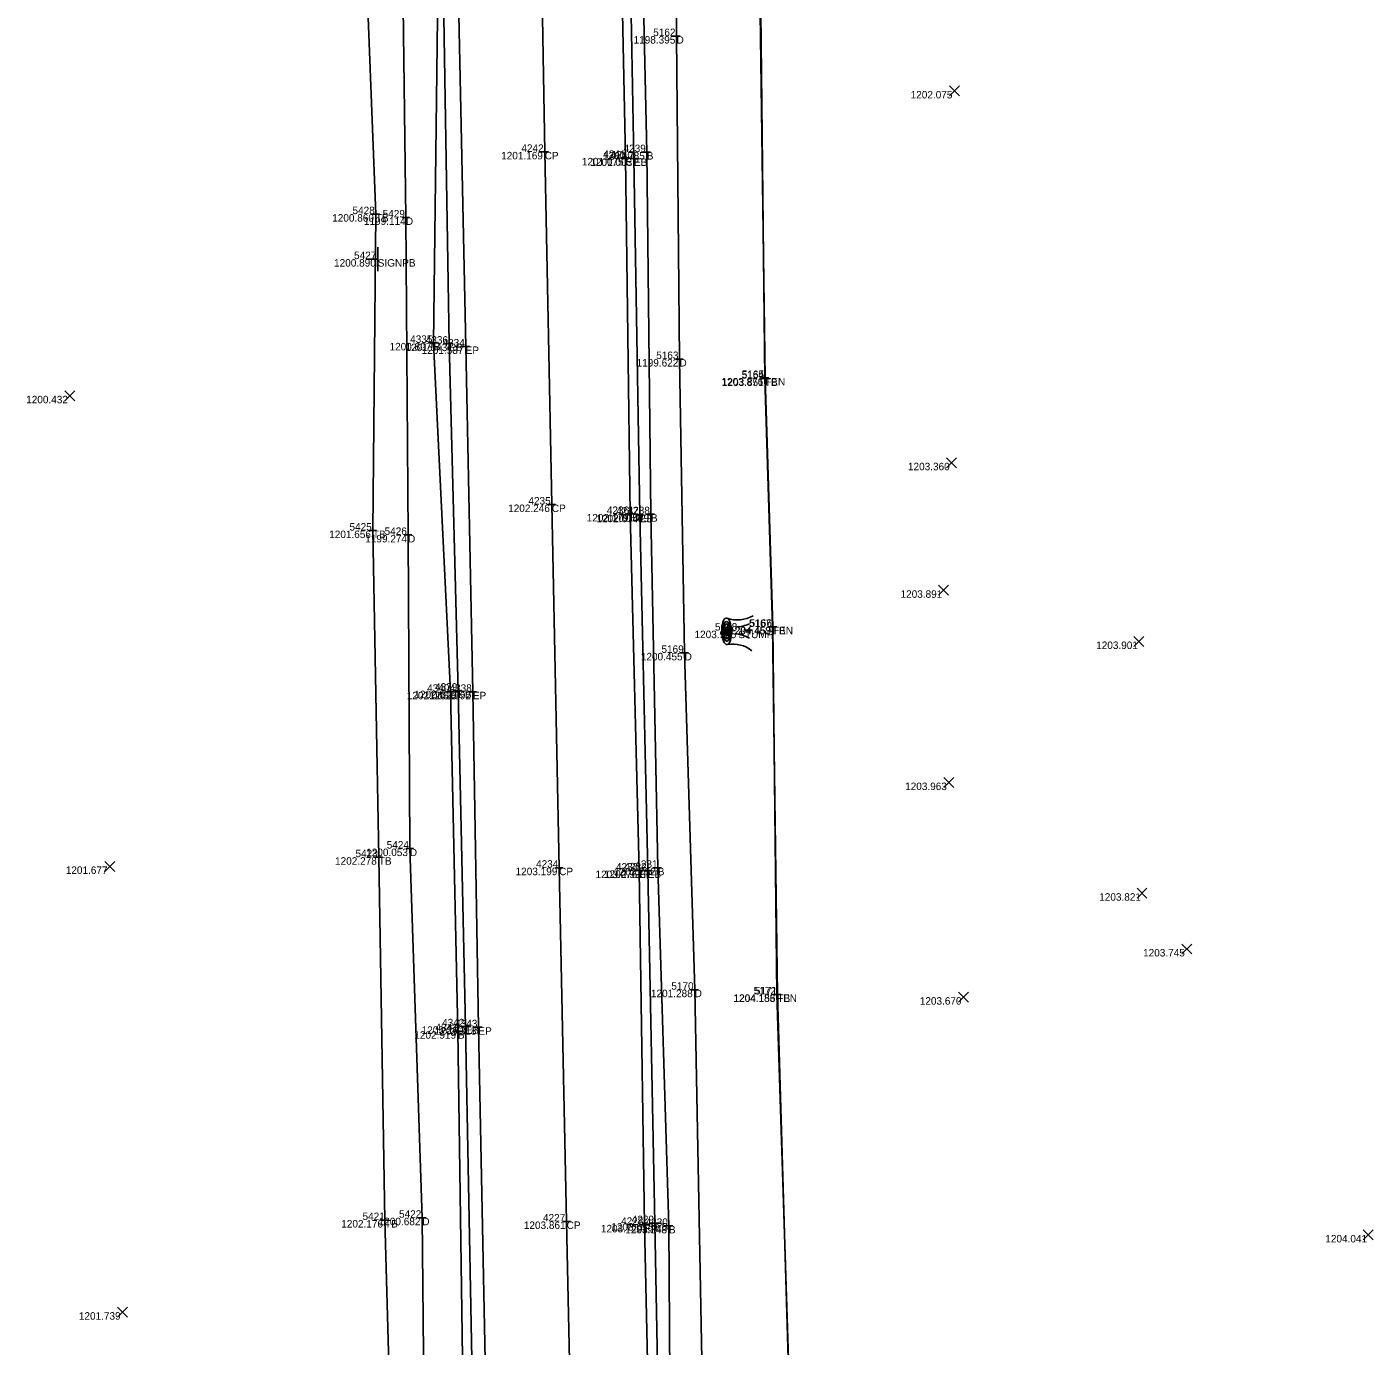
# Model space of a CAD drawing. Extents: x 2044996 to 2050343, y 455232 to 458054.
# Drawn here: x 2047552 to 2047731.9, y 457351 to 457527.3 of the extents above; entities that cross this region are included whole.
import ezdxf

# ---------------------------------------------------------------- set-up
doc = ezdxf.new("R2010")
doc.units = 0
for name, color, linetype in [('DR_X_Ditch', 7, 'Continuous'), ('DT_X_Contour_Minor', 7, 'Continuous'), ('DT_X_Contour_Text', 7, 'Continuous'), ('DT_X_Spot_Elev', 7, 'Continuous'), ('DT_X_Triangles', 7, 'Continuous'), ('DT_X_Void', 7, 'Continuous'), ('PV_X_COP', 7, 'Continuous'), ('PV_X_EOP', 7, 'Continuous'), ('PV_X_Shoulder_Aggregate', 7, 'Continuous'), ('RD_X_Fence', 7, 'Continuous'), ('SN_X_Public', 7, 'Continuous'), ('SV_X_Break_Lines', 7, 'Continuous'), ('SV_X_Top_of_Bank', 7, 'Continuous'), ('VG_X_Cells', 7, 'Continuous')]:
    doc.layers.add(name, color=color, linetype=linetype)

msp = doc.modelspace()

# ---------------------------------------------------------------- linework, layer by layer
at = {"layer": 'DR_X_Ditch'}
for points in [[(2047603.88, 457240.71), (2047604.35, 457290.98), (2047605.27, 457322.96), (2047604.86, 457368.19), (2047603.19, 457417.51), (2047602.95, 457459.42), (2047602.66, 457501.84), (2047602.14, 457544.04), (2047601.08, 457584.06), (2047599.69, 457624.96), (2047599.4, 457669.27), (2047598.07, 457715.09), (2047597.97, 457762.92), (2047597.74, 457792.66), (2047596.26, 457838.2), (2047595.41, 457854.46)], [(2047635.93, 457828.45), (2047636.46, 457778.33), (2047635.67, 457731.58), (2047635.87, 457688.92), (2047636.59, 457650.58), (2047637.14, 457615.31), (2047638.36, 457574.87), (2047638.82, 457526.07), (2047639.21, 457482.92), (2047639.9, 457443.66), (2047641.24, 457398.66), (2047642.28, 457344.51), (2047644.03, 457300.89), (2047646.18, 457262.24), (2047646.96, 457237.04), (2047650.76, 457191.22), (2047650.42, 457143.89), (2047649.26, 457104.81), (2047651.9, 457052.9), (2047656.34, 457022.85)]]:
    msp.add_lwpolyline(points, dxfattribs=at)
at = {"layer": 'DT_X_Spot_Elev'}
for p, q in [((2047675.27, 457518.07), (2047676.6, 457519.41)), ((2047675.27, 457519.41), (2047676.6, 457518.07)), ((2047557.11, 457477.35), (2047558.44, 457478.68)), ((2047557.11, 457478.68), (2047558.44, 457477.35)), ((2047674.9, 457468.39), (2047676.23, 457469.73)), ((2047674.9, 457469.73), (2047676.23, 457468.39)), ((2047673.79, 457451.36), (2047675.13, 457452.69)), ((2047673.79, 457452.69), (2047675.13, 457451.36)), ((2047699.92, 457444.51), (2047701.25, 457445.85)), ((2047699.92, 457445.85), (2047701.25, 457444.51)), ((2047674.51, 457425.66), (2047675.84, 457427)), ((2047674.51, 457427), (2047675.84, 457425.66)), ((2047562.44, 457414.46), (2047563.78, 457415.79)), ((2047562.44, 457415.79), (2047563.78, 457414.46)), ((2047700.33, 457410.88), (2047701.66, 457412.22)), ((2047700.33, 457412.22), (2047701.66, 457410.88)), ((2047706.32, 457403.43), (2047707.65, 457404.76)), ((2047706.32, 457404.76), (2047707.65, 457403.43)), ((2047676.48, 457396.99), (2047677.81, 457398.32)), ((2047676.48, 457398.32), (2047677.81, 457396.99)), ((2047730.53, 457365.22), (2047731.86, 457366.56)), ((2047730.53, 457366.56), (2047731.86, 457365.22)), ((2047564.13, 457354.91), (2047565.46, 457356.24)), ((2047564.13, 457356.24), (2047565.46, 457354.91))]:
    msp.add_line(p, q, dxfattribs=at)
at = {"layer": 'DT_X_Void'}
for p, q in [((2047638.82, 457526.57), (2047638.82, 457525.57)), ((2047638.32, 457526.07), (2047639.32, 457526.07)), ((2047638.82, 457526.07), (2047638.82, 457526.07)), ((2047620.71, 457510.6), (2047621.71, 457510.6)), ((2047621.21, 457511.1), (2047621.21, 457510.1)), ((2047621.21, 457510.6), (2047621.21, 457510.6)), ((2047632.02, 457510.3), (2047632.02, 457509.3)), ((2047634.34, 457510.57), (2047635.34, 457510.57)), ((2047634.84, 457511.07), (2047634.84, 457510.07)), ((2047634.84, 457510.57), (2047634.84, 457510.57)), ((2047631.52, 457509.8), (2047632.52, 457509.8)), ((2047632.02, 457509.8), (2047632.02, 457509.8)), ((2047632.63, 457509.72), (2047633.63, 457509.72)), ((2047633.13, 457510.22), (2047633.13, 457509.22)), ((2047633.13, 457509.72), (2047633.13, 457509.72)), ((2047598.15, 457502.28), (2047599.15, 457502.28)), ((2047598.65, 457502.78), (2047598.65, 457501.78)), ((2047598.65, 457502.28), (2047598.65, 457502.28)), ((2047602.16, 457501.84), (2047603.16, 457501.84)), ((2047602.66, 457502.34), (2047602.66, 457501.34)), ((2047602.66, 457501.84), (2047602.66, 457501.84)), ((2047605.86, 457485.08), (2047606.86, 457485.08)), ((2047606.36, 457485.58), (2047606.36, 457484.58)), ((2047606.36, 457485.08), (2047606.36, 457485.08)), ((2047608.44, 457485.48), (2047608.44, 457484.48)), ((2047610.65, 457485.1), (2047610.65, 457484.1)), ((2047607.94, 457484.98), (2047608.94, 457484.98)), ((2047608.44, 457484.98), (2047608.44, 457484.98)), ((2047610.15, 457484.6), (2047611.15, 457484.6)), ((2047610.65, 457484.6), (2047610.65, 457484.6)), ((2047639.21, 457483.42), (2047639.21, 457482.42)), ((2047638.71, 457482.92), (2047639.71, 457482.92)), ((2047639.21, 457482.92), (2047639.21, 457482.92)), ((2047650.1, 457480.31), (2047651.1, 457480.31)), ((2047650.16, 457480.39), (2047651.16, 457480.39)), ((2047650.6, 457480.81), (2047650.6, 457479.81)), ((2047650.6, 457480.31), (2047650.6, 457480.31)), ((2047650.66, 457480.89), (2047650.66, 457479.89)), ((2047650.66, 457480.39), (2047650.66, 457480.39)), ((2047622.16, 457463.98), (2047622.16, 457462.98)), ((2047621.66, 457463.48), (2047622.66, 457463.48)), ((2047622.16, 457463.48), (2047622.16, 457463.48)), ((2047632.13, 457462.22), (2047633.13, 457462.22)), ((2047632.63, 457462.72), (2047632.63, 457461.72)), ((2047632.63, 457462.22), (2047632.63, 457462.22)), ((2047633.42, 457462.12), (2047634.42, 457462.12)), ((2047633.92, 457462.62), (2047633.92, 457461.62)), ((2047633.92, 457462.12), (2047633.92, 457462.12)), ((2047634.89, 457462.19), (2047635.89, 457462.19)), ((2047635.39, 457462.69), (2047635.39, 457461.69)), ((2047635.39, 457462.19), (2047635.39, 457462.19)), ((2047597.76, 457460), (2047598.76, 457460)), ((2047598.26, 457460.5), (2047598.26, 457459.5)), ((2047598.26, 457460), (2047598.26, 457460)), ((2047602.95, 457459.92), (2047602.95, 457458.92)), ((2047602.45, 457459.42), (2047603.45, 457459.42)), ((2047602.95, 457459.42), (2047602.95, 457459.42)), ((2047651.65, 457447.62), (2047651.65, 457446.62)), ((2047651.7, 457447.66), (2047651.7, 457446.66)), ((2047651.15, 457447.12), (2047652.15, 457447.12)), ((2047651.2, 457447.16), (2047652.2, 457447.16)), ((2047651.65, 457447.12), (2047651.65, 457447.12)), ((2047651.7, 457447.16), (2047651.7, 457447.16)), ((2047639.9, 457444.16), (2047639.9, 457443.16)), ((2047639.4, 457443.66), (2047640.4, 457443.66)), ((2047639.9, 457443.66), (2047639.9, 457443.66)), ((2047608.12, 457438.46), (2047609.12, 457438.46)), ((2047608.62, 457438.96), (2047608.62, 457437.96)), ((2047608.62, 457438.46), (2047608.62, 457438.46)), ((2047609.15, 457438.61), (2047610.15, 457438.61)), ((2047609.65, 457439.11), (2047609.65, 457438.11)), ((2047609.65, 457438.61), (2047609.65, 457438.61)), ((2047611.11, 457438.46), (2047612.11, 457438.46)), ((2047611.61, 457438.96), (2047611.61, 457437.96)), ((2047611.61, 457438.46), (2047611.61, 457438.46)), ((2047599.04, 457416.86), (2047599.04, 457415.86)), ((2047602.69, 457417.51), (2047603.69, 457417.51)), ((2047603.19, 457418.01), (2047603.19, 457417.01)), ((2047603.19, 457417.51), (2047603.19, 457417.51)), ((2047598.54, 457416.36), (2047599.54, 457416.36)), ((2047599.04, 457416.36), (2047599.04, 457416.36)), ((2047622.64, 457414.96), (2047623.64, 457414.96)), ((2047623.14, 457415.46), (2047623.14, 457414.46)), ((2047623.14, 457414.96), (2047623.14, 457414.96)), ((2047633.83, 457415.07), (2047633.83, 457414.07)), ((2047634.97, 457415.1), (2047634.97, 457414.1)), ((2047635.81, 457414.94), (2047636.81, 457414.94)), ((2047636.31, 457415.44), (2047636.31, 457414.44)), ((2047636.31, 457414.94), (2047636.31, 457414.94)), ((2047633.33, 457414.57), (2047634.33, 457414.57)), ((2047633.83, 457414.57), (2047633.83, 457414.57)), ((2047634.47, 457414.6), (2047635.47, 457414.6)), ((2047634.97, 457414.6), (2047634.97, 457414.6)), ((2047641.24, 457399.16), (2047641.24, 457398.16)), ((2047640.74, 457398.66), (2047641.74, 457398.66)), ((2047641.24, 457398.66), (2047641.24, 457398.66)), ((2047651.73, 457398.03), (2047652.73, 457398.03)), ((2047651.79, 457398.02), (2047652.79, 457398.02)), ((2047652.23, 457398.53), (2047652.23, 457397.53)), ((2047652.23, 457398.03), (2047652.23, 457398.03)), ((2047652.29, 457398.52), (2047652.29, 457397.52)), ((2047652.29, 457398.02), (2047652.29, 457398.02)), ((2047609.61, 457393.61), (2047609.61, 457392.61)), ((2047610.11, 457393.76), (2047611.11, 457393.76)), ((2047610.61, 457394.26), (2047610.61, 457393.26)), ((2047610.61, 457393.76), (2047610.61, 457393.76)), ((2047611.85, 457393.64), (2047612.85, 457393.64)), ((2047612.35, 457394.14), (2047612.35, 457393.14)), ((2047612.35, 457393.64), (2047612.35, 457393.64)), ((2047609.11, 457393.11), (2047610.11, 457393.11)), ((2047609.61, 457393.11), (2047609.61, 457393.11)), ((2047599.87, 457368.38), (2047599.87, 457367.38)), ((2047604.36, 457368.19), (2047605.36, 457368.19)), ((2047604.86, 457368.69), (2047604.86, 457367.69)), ((2047604.86, 457368.19), (2047604.86, 457368.19)), ((2047624.14, 457368.19), (2047624.14, 457367.19)), ((2047599.37, 457367.88), (2047600.37, 457367.88)), ((2047599.87, 457367.88), (2047599.87, 457367.88)), ((2047623.64, 457367.69), (2047624.64, 457367.69)), ((2047624.14, 457367.69), (2047624.14, 457367.69)), ((2047634.03, 457367.24), (2047635.03, 457367.24)), ((2047634.53, 457367.74), (2047634.53, 457366.74)), ((2047634.53, 457367.24), (2047634.53, 457367.24)), ((2047635.43, 457367.47), (2047636.43, 457367.47)), ((2047635.93, 457367.97), (2047635.93, 457366.97)), ((2047635.93, 457367.47), (2047635.93, 457367.47)), ((2047637.3, 457367.1), (2047638.3, 457367.1)), ((2047637.8, 457367.6), (2047637.8, 457366.6)), ((2047637.8, 457367.1), (2047637.8, 457367.1))]:
    msp.add_line(p, q, dxfattribs=at)
at = {"layer": 'PV_X_COP'}
msp.add_lwpolyline([(2047630.7, 457032.77), (2047629.57, 457079.46), (2047628.83, 457121.31), (2047627.83, 457168.37), (2047627.23, 457213.89), (2047626.35, 457261.41), (2047625.27, 457313.88), (2047624.14, 457367.69), (2047623.14, 457414.96), (2047622.16, 457463.48), (2047621.21, 457510.6), (2047620.34, 457561.9), (2047619.47, 457614.83), (2047618.33, 457662.23), (2047617.51, 457713.13), (2047616.39, 457759.38), (2047615.44, 457807.27), (2047614.41, 457854.52), (2047614.29, 457881.56), (2047613.16, 457931.14), (2047612.06, 457984.05), (2047611.48, 458032.26), (2047610.91, 458052.26)], dxfattribs=at)
at = {"layer": 'PV_X_EOP'}
for p, q in [((2047632.02, 457509.8), (2047630.97, 457560.34)), ((2047609.72, 457528.93), (2047610.65, 457484.6)), ((2047632.63, 457462.22), (2047632.02, 457509.8)), ((2047610.65, 457484.6), (2047611.61, 457438.46)), ((2047633.83, 457414.57), (2047632.63, 457462.22)), ((2047611.61, 457438.46), (2047612.35, 457393.64)), ((2047634.53, 457367.24), (2047633.83, 457414.57)), ((2047612.35, 457393.64), (2047613.38, 457343.61)), ((2047635.76, 457312.9), (2047634.53, 457367.24))]:
    msp.add_line(p, q, dxfattribs=at)
at = {"layer": 'PV_X_Shoulder_Aggregate'}
for p, q in [((2047607.74, 457528.58), (2047608.44, 457484.98)), ((2047608.44, 457484.98), (2047609.65, 457438.61)), ((2047609.65, 457438.61), (2047610.61, 457393.76)), ((2047610.61, 457393.76), (2047611.6, 457343.27))]:
    msp.add_line(p, q, dxfattribs=at)
msp.add_lwpolyline([(2047636.93, 457312.89), (2047635.93, 457367.47), (2047634.97, 457414.6), (2047633.92, 457462.12), (2047633.13, 457509.72), (2047632.17, 457560.26), (2047631.16, 457614.81), (2047630.46, 457661.29), (2047629.4, 457713.73), (2047628.5, 457758.09), (2047627.36, 457807.43), (2047627.48, 457822.09), (2047628.61, 457825.87), (2047628.68, 457844.07), (2047627.2, 457879.15), (2047626.26, 457880.5), (2047625.13, 457929.52), (2047623.96, 457984.29), (2047622.9, 458032.45), (2047622.9, 458052.72)], dxfattribs=at)
at = {"layer": 'RD_X_Fence'}
msp.add_lwpolyline([(2047648.14, 457619.76), (2047649.39, 457574.65), (2047649.98, 457529.13), (2047650.66, 457480.39), (2047651.7, 457447.16), (2047652.23, 457398.03), (2047653.85, 457346.51), (2047654.21, 457298.97), (2047654.82, 457261.49), (2047656.66, 457189.93), (2047656.98, 457146.63), (2047657.53, 457104.26), (2047658.63, 457057.97)], dxfattribs=at)
at = {"layer": 'SN_X_Public'}
for p, q in [((2047598.9, 457497.87), (2047598.9, 457494.67)), ((2047598.9, 457496.27), (2047597.3, 457496.27))]:
    msp.add_line(p, q, dxfattribs=at)
at = {"layer": 'SV_X_Break_Lines'}
for points in [[(2047600.59, 457854.75), (2047601.57, 457806.15), (2047602.51, 457762.55), (2047603.42, 457715.8), (2047604.03, 457669.25), (2047604.95, 457623.23), (2047606.04, 457575.98), (2047606.89, 457528.52), (2047606.36, 457485.08), (2047608.62, 457438.46), (2047609.61, 457393.11), (2047610.32, 457343.26)], [(2047638.13, 457312.9), (2047637.8, 457367.1), (2047636.31, 457414.94), (2047635.39, 457462.19), (2047634.84, 457510.57), (2047633.75, 457560.46), (2047632.44, 457614.37), (2047631.64, 457661.27), (2047630.56, 457713.53), (2047629.28, 457758.04), (2047628.78, 457808.04), (2047629.36, 457824.93)]]:
    msp.add_lwpolyline(points, dxfattribs=at)
at = {"layer": 'SV_X_Top_of_Bank'}
for points in [[(2047602.07, 457232.89), (2047595.37, 457236.81), (2047596.56, 457240.43), (2047601.59, 457243.99), (2047601.86, 457291.34), (2047601.11, 457323.06), (2047599.87, 457367.88), (2047599.04, 457416.36), (2047598.26, 457460), (2047598.65, 457502.28), (2047597.03, 457543.46), (2047596.32, 457583.97), (2047595.27, 457626.15), (2047595.52, 457669.28), (2047593.7, 457715), (2047590.76, 457760.29), (2047587.57, 457790.55), (2047585.9, 457853.96)], [(2047640.57, 457829.63), (2047642.73, 457776.65), (2047644.22, 457735.31), (2047644.62, 457692.67), (2047644.93, 457653.27), (2047648.25, 457619.87), (2047649.32, 457574.48), (2047650.08, 457529.2), (2047650.6, 457480.31), (2047651.65, 457447.12), (2047652.29, 457398.02), (2047653.83, 457346.33), (2047654.34, 457298.99), (2047654.68, 457261.41), (2047656.79, 457189.89), (2047656.98, 457146.62), (2047657.59, 457104.22), (2047658.54, 457057.89), (2047659.73, 457026.44)]]:
    msp.add_lwpolyline(points, dxfattribs=at)
at = {"layer": 'VG_X_Cells'}
msp.add_line((2047647.07, 457446.63), (2047647.07, 457446.63), dxfattribs=at)
for centre, radius, start, end in [((2047646.94, 457452.35), 4.29, 251.1406, 299.6494), ((2047646.2, 457453.4), 6.32, 274.6953, 291.8516), ((2047646.06, 457441.21), 5.05, 60.5238, 83.2781), ((2047648.55, 457450.33), 3.64, 258.5226, 276.8524), ((2047646.37, 457440.83), 4, 51.2638, 100.6569)]:
    msp.add_arc(centre, radius, start, end, dxfattribs=at)
for major_axis in [(-0.06, 1.77), (-0.04, 1.33), (-0.033, 0.998), (-0.019, 0.562), (-0.011, 0.316)]:
    msp.add_ellipse((2047645.51, 457446.54), major_axis=major_axis, ratio=0.36865, dxfattribs=at)

# ---------------------------------------------------------------- texts
at = {"layer": 'DT_X_Contour_Minor'}
for s, p in [('1198.395', (2047633.08, 457525.07)), ('1202.075', (2047670.09, 457517.74)), ('1201.169', (2047615.39, 457509.6)), ('1200.785', (2047629, 457509.57)), ('1201.075', (2047626.17, 457508.8)), ('1201.003', (2047627.31, 457508.72)), ('1200.860', (2047592.82, 457501.28)), ('1199.114', (2047597.06, 457500.84)), ('1200.890', (2047593.07, 457495.27)), ('1200.807', (2047600.48, 457484.08)), ('1201.543', (2047602.62, 457483.98)), ('1201.587', (2047604.77, 457483.6)), ('1199.622', (2047633.48, 457481.92)), ('1203.876', (2047644.82, 457479.39)), ('1203.851', (2047644.88, 457479.31)), ('1200.432', (2047551.94, 457477.01)), ('1203.360', (2047669.73, 457468.06)), ('1202.246', (2047616.32, 457462.48)), ('1202.179', (2047626.82, 457461.22)), ('1202.074', (2047628.12, 457461.12)), ('1201.849', (2047629.58, 457461.19)), ('1201.656', (2047592.42, 457459)), ('1199.274', (2047597.24, 457458.42)), ('1203.891', (2047668.74, 457451.02)), ('1203.925', (2047641.22, 457445.63)), ('1204.453', (2047645.82, 457446.12)), ('1204.459', (2047645.88, 457446.16)), ('1203.901', (2047694.87, 457444.18)), ('1200.455', (2047634.05, 457442.66)), ('1202.065', (2047602.78, 457437.46)), ('1202.515', (2047603.8, 457437.61)), ('1202.592', (2047605.78, 457437.46)), ('1203.963', (2047669.35, 457425.33)), ('1200.053', (2047597.36, 457416.51)), ('1201.677', (2047557.23, 457414.13)), ('1202.278', (2047593.2, 457415.36)), ('1203.199', (2047617.32, 457413.96)), ('1202.752', (2047630.48, 457413.94)), ('1203.076', (2047627.99, 457413.57)), ('1202.993', (2047629.14, 457413.6)), ('1203.821', (2047695.28, 457410.55)), ('1203.745', (2047701.14, 457403.1)), ('1201.288', (2047635.4, 457397.66)), ('1204.183', (2047646.41, 457397.03)), ('1204.156', (2047646.45, 457397.02)), ('1203.670', (2047671.31, 457396.66)), ('1203.260', (2047604.77, 457392.76)), ('1203.318', (2047606.51, 457392.64)), ('1202.919', (2047603.79, 457392.11)), ('1200.682', (2047599.03, 457367.19)), ('1202.176', (2047594.03, 457366.88)), ('1203.861', (2047618.42, 457366.69)), ('1203.729', (2047628.71, 457366.24)), ('1203.658', (2047630.1, 457366.47)), ('1203.348', (2047631.97, 457366.1)), ('1204.041', (2047725.48, 457364.89)), ('1201.739', (2047558.98, 457354.57))]:
    msp.add_text(s, height=1, dxfattribs=at).set_placement(p)
at = {"layer": 'DT_X_Contour_Text'}
for s, p in [('D', (2047638.82, 457525.07)), ('CP', (2047621.21, 457509.6)), ('B', (2047634.84, 457509.57)), ('EP', (2047632.02, 457508.8)), ('EB', (2047633.13, 457508.72)), ('TB', (2047598.65, 457501.28)), ('D', (2047602.66, 457500.84)), ('SIGNPB', (2047598.9, 457495.27)), ('B', (2047606.36, 457484.08)), ('EB', (2047608.44, 457483.98)), ('EP', (2047610.65, 457483.6)), ('D', (2047639.21, 457481.92)), ('TB', (2047650.6, 457479.31)), ('FEN', (2047650.66, 457479.39)), ('CP', (2047622.16, 457462.48)), ('EP', (2047632.63, 457461.22)), ('EB', (2047633.92, 457461.12)), ('B', (2047635.39, 457461.19)), ('TB', (2047598.26, 457459)), ('D', (2047602.95, 457458.42)), ('STUMP', (2047647.07, 457445.63)), ('TB', (2047651.65, 457446.12)), ('FEN', (2047651.7, 457446.16)), ('D', (2047639.9, 457442.66)), ('B', (2047608.62, 457437.46)), ('EB', (2047609.65, 457437.61)), ('EP', (2047611.61, 457437.46)), ('D', (2047603.19, 457416.51)), ('TB', (2047599.04, 457415.36)), ('CP', (2047623.14, 457413.96)), ('B', (2047636.31, 457413.94)), ('EP', (2047633.83, 457413.57)), ('EB', (2047634.97, 457413.6)), ('D', (2047641.24, 457397.66)), ('TB', (2047652.29, 457397.02)), ('FEN', (2047652.23, 457397.03)), ('EB', (2047610.61, 457392.76)), ('EP', (2047612.35, 457392.64)), ('B', (2047609.61, 457392.11)), ('D', (2047604.86, 457367.19)), ('TB', (2047599.87, 457366.88)), ('CP', (2047624.14, 457366.69)), ('EP', (2047634.53, 457366.24)), ('EB', (2047635.93, 457366.47)), ('B', (2047637.8, 457366.1))]:
    msp.add_text(s, height=1, dxfattribs=at).set_placement(p)
at = {"layer": 'DT_X_Triangles'}
for s, p in [('5162', (2047635.7, 457526.07)), ('4242', (2047618.09, 457510.6)), ('4241', (2047629.02, 457509.8)), ('4240', (2047630.02, 457509.72)), ('4239', (2047631.74, 457510.57)), ('5428', (2047595.53, 457502.28)), ('5429', (2047599.56, 457501.84)), ('5427', (2047595.74, 457496.27)), ('4335', (2047603.23, 457485.08)), ('4336', (2047605.32, 457484.98)), ('4334', (2047607.56, 457484.6)), ('5163', (2047636.1, 457482.92)), ('5164', (2047647.51, 457480.31)), ('5165', (2047647.53, 457480.39)), ('4235', (2047619.03, 457463.48)), ('4236', (2047629.51, 457462.22)), ('4237', (2047630.76, 457462.12)), ('4238', (2047632.28, 457462.19)), ('5425', (2047595.13, 457460)), ('5426', (2047599.82, 457459.42)), ('5168', (2047643.95, 457446.63)), ('5167', (2047648.49, 457447.12)), ('5166', (2047648.58, 457447.16)), ('5169', (2047636.8, 457443.66)), ('4340', (2047605.5, 457438.46)), ('4339', (2047606.55, 457438.61)), ('4338', (2047608.49, 457438.46)), ('5423', (2047595.93, 457416.36)), ('5424', (2047600.1, 457417.51)), ('4234', (2047620.05, 457414.96)), ('4233', (2047630.72, 457414.57)), ('4232', (2047631.85, 457414.6)), ('4231', (2047633.31, 457414.94)), ('5170', (2047638.12, 457398.66)), ('5172', (2047649.12, 457398.03)), ('5171', (2047649.29, 457398.02)), ('4341', (2047606.61, 457393.11)), ('4342', (2047607.5, 457393.76)), ('4343', (2047609.24, 457393.64)), ('5421', (2047596.87, 457367.88)), ('5422', (2047601.75, 457368.19)), ('4227', (2047620.98, 457367.69)), ('4228', (2047631.41, 457367.24)), ('4229', (2047632.83, 457367.47)), ('4230', (2047634.68, 457367.1))]:
    msp.add_text(s, height=1, dxfattribs=at).set_placement(p)

doc.saveas('drawing.dxf')
